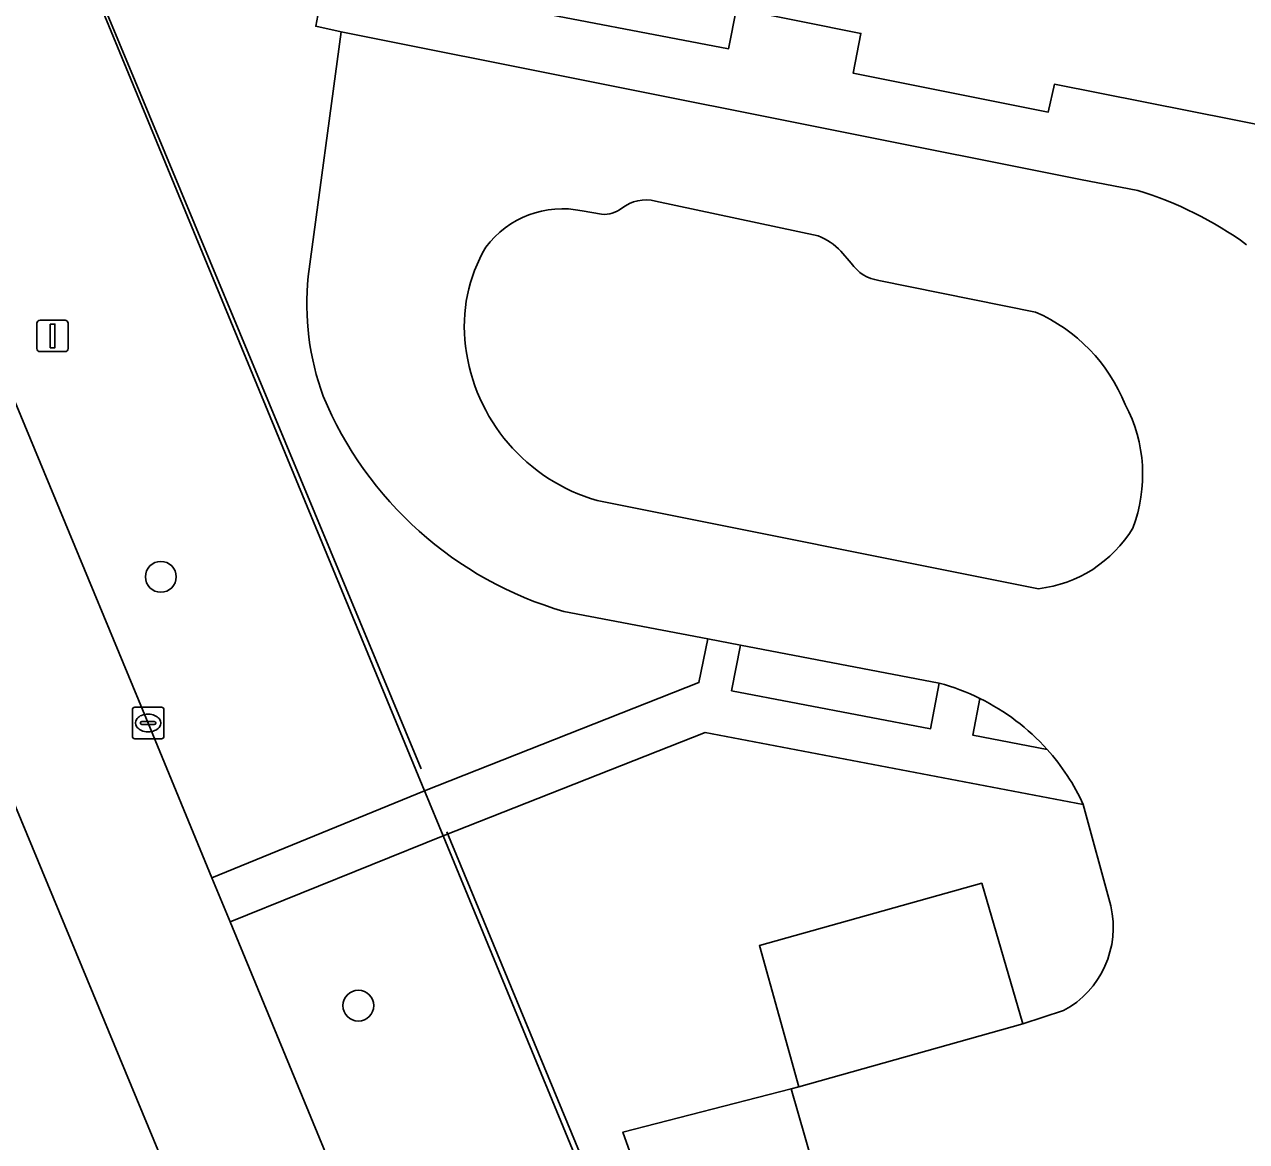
# Model space of a CAD drawing. Extents: x 158793 to 159888, y 384317 to 385256.
# Drawn here: x 159224.87 to 159263.66, y 384768.37 to 384803.82 of the extents above; entities that cross this region are included whole.
import ezdxf

# ---------------------------------------------------------------- set-up
doc = ezdxf.new("R2010")
doc.units = 0
for name, color, linetype in [('IMGEO_Berm_groen', 7, 'Continuous'), ('IMGEO_Boom', 7, 'Continuous'), ('IMGEO_Fietspad_gesloten', 7, 'Continuous'), ('IMGEO_Groenvoorziening', 7, 'Continuous'), ('IMGEO_Hek', 7, 'Continuous'), ('IMGEO_Kolk', 7, 'Continuous'), ('IMGEO_Lichtmast', 7, 'Continuous'), ('IMGEO_Pand', 7, 'Continuous'), ('IMGEO_Parkeervlak_open', 7, 'Continuous'), ('IMGEO_Rijbaan_lokaal_gesloten', 7, 'Continuous'), ('IMGEO_Voetpad_open', 7, 'Continuous')]:
    doc.layers.add(name, color=color, linetype=linetype)

msp = doc.modelspace()

# ---------------------------------------------------------------- linework, layer by layer
at = {"layer": 'IMGEO_Berm_groen'}
for points in [[(159194.79, 384863.132), (159198.262, 384855.197), (159201.784, 384846.785), (159210.474, 384825.828), (159211.194, 384824.091), (159219.427, 384804.248), (159228.798, 384781.652), (159230.817, 384776.735), (159237.567, 384779.502), (159225.001, 384809.964), (159224.94, 384810.112), (159216.026, 384831.721)], [(159252.164, 384712.413), (159242.416, 384735.94), (159233.011, 384758.687), (159224.228, 384779.872), (159221.922, 384785.43), (159221.439, 384786.574)], [(159278.91, 384680.193), (159274.429, 384690.144), (159274.24, 384690.602), (159261.949, 384720.397), (159249.737, 384750), (159238.159, 384778.066), (159231.399, 384775.338), (159237.799, 384759.848), (159247.134, 384737.413), (159257.442, 384712.623), (159265.522, 384693.043)]]:
    msp.add_lwpolyline(points, dxfattribs=at)
at = {"layer": 'IMGEO_Boom'}
for centre in [(159229.201, 384786.29), (159235.47, 384772.682)]:
    msp.add_circle(centre, 0.489, dxfattribs=at)
at = {"layer": 'IMGEO_Fietspad_gesloten'}
for points in [[(159237.799, 384759.848), (159231.399, 384775.338), (159230.817, 384776.735), (159228.798, 384781.652), (159219.427, 384804.248), (159211.194, 384824.091), (159210.474, 384825.828), (159201.784, 384846.785), (159198.262, 384855.197), (159194.79, 384863.132)], [(159189.989, 384861.726), (159193.702, 384853.271), (159197.148, 384845.121), (159197.235, 384844.915), (159206.276, 384823.163), (159214.516, 384803.279), (159219.931, 384790.229), (159221.439, 384786.574), (159221.922, 384785.43), (159224.228, 384779.872), (159233.011, 384758.687), (159242.416, 384735.94), (159252.164, 384712.413), (159261.072, 384690.903)]]:
    msp.add_lwpolyline(points, dxfattribs=at)
at = {"layer": 'IMGEO_Groenvoorziening'}
for points in [[(159161.811, 384930.659), (159170.007, 384919.816), (159179.901, 384905.242), (159185.562, 384896.086), (159190.865, 384886.663), (159197.851, 384873.248), (159199.958, 384868.907), (159205.728, 384856.101), (159216.026, 384831.721), (159224.94, 384810.112), (159225.001, 384809.964), (159237.567, 384779.502), (159246.275, 384782.937), (159246.565, 384784.321), (159241.993, 384785.191)], [(159233.88, 384795.818), (159234.92, 384803.585), (159234.116, 384803.762), (159236.535, 384816.646), (159227.113, 384818.511), (159228.063, 384823.315), (159228.276, 384824.393), (159228.047, 384824.438), (159229.603, 384832.305), (159226.072, 384833.004), (159229.037, 384847.993), (159218.137, 384850.246), (159220.982, 384864.974), (159210.024, 384867.091), (159212.308, 384878.913), (159195.103, 384882.31), (159196.289, 384888.934), (159200.85, 384911.79), (159203.587, 384911.244), (159204.471, 384915.691), (159196.755, 384917.155), (159184.072, 384924.383)], [(159250.058, 384797.111), (159244.899, 384798.214)], [(159243.191, 384797.799), (159242.574, 384797.906)], [(159251.114, 384796.245), (159250.782, 384796.625)], [(159256.961, 384794.692), (159251.991, 384795.7)], [(159243.048, 384788.714), (159257.056, 384785.915)], [(159255.197, 384782.43), (159254.975, 384781.264), (159257.325, 384780.816)], [(159259.345, 384775.845), (159258.476, 384779.062), (159246.475, 384781.347), (159238.159, 384778.066), (159249.737, 384750), (159261.949, 384720.397), (159274.24, 384690.602), (159274.429, 384690.144), (159278.91, 384680.193), (159285.647, 384666.91), (159292.522, 384654.756), (159297.497, 384646.725), (159343.091, 384578.482), (159343.747, 384579.11), (159344.133, 384578.71), (159340.698, 384575.458), (159343.371, 384572.63)], [(159267.49, 384722.563), (159267.143, 384722.427), (159262.913, 384720.774), (159255.17, 384739.503), (159250.995, 384749.608), (159247.437, 384758.635), (159243.867, 384768.669), (159249.207, 384770.041), (159249.453, 384770.104), (159248.196, 384774.587), (159255.255, 384776.567), (159256.558, 384772.108), (159257.851, 384772.524)]]:
    msp.add_lwpolyline(points, dxfattribs=at)
msp.add_lwpolyline([(159253.902, 384782.918), (159247.592, 384784.125), (159247.315, 384782.673), (159253.627, 384781.471)], close=True, dxfattribs=at)
for centre, radius, start, end in [((159244.594, 384797.014), 1.238, 75.7402, 128.0533), ((159241.947, 384794.931), 3.04, 78.0902, 143.1368), ((159243.277, 384798.682), 0.887, 264.4254, 308.6443), ((159249.326, 384795.238), 2.011, 43.6057, 68.6497), ((159243.755, 384794.253), 4.924, 149.4628, 187.483), ((159252.15, 384796.934), 1.244, 213.6223, 262.661), ((159242.346, 384794.948), 8.51, 174.1344, 200.1044), ((159254.809, 384789.753), 5.387, 21.8955, 66.4582), ((159244.652, 384794.31), 5.821, 186.8827, 254.0051), ((159245.304, 384796.58), 11.86, 202.5938, 253.79), ((159255.602, 384789.538), 4.758, 339.0389, 27.8702), ((159256.594, 384789.92), 4.032, 276.5859, 328.871), ((159252.111, 384776.152), 6.995, 41.8159, 63.8265), ((159256.433, 384775.159), 2.992, 298.2963, 13.2611)]:
    msp.add_arc(centre, radius, start, end, dxfattribs=at)
at = {"layer": 'IMGEO_Hek'}
for points in [[(159237.459, 384780.2), (159225.017, 384810.147)], [(159238.279, 384778.2), (159274.5, 384690.739)]]:
    msp.add_lwpolyline(points, dxfattribs=at)
at = {"layer": 'IMGEO_Kolk'}
for p, q in [((159228.297, 384781.226), (159228.297, 384782.078)), ((159228.372, 384782.152), (159229.224, 384782.152)), ((159228.785, 384781.932), (159228.81, 384781.932)), ((159229.298, 384782.078), (159229.298, 384781.226)), ((159228.556, 384781.646), (159228.556, 384781.658)), ((159228.994, 384781.609), (159228.596, 384781.609)), ((159228.599, 384781.695), (159228.997, 384781.695)), ((159229.04, 384781.658), (159229.04, 384781.646)), ((159229.224, 384781.152), (159228.372, 384781.152)), ((159228.808, 384781.372), (159228.783, 384781.372))]:
    msp.add_line(p, q, dxfattribs=at)
for points in [[(159228.297, 384781.226), (159228.297, 384782.078)], [(159228.372, 384782.152), (159229.224, 384782.152)], [(159229.298, 384782.078), (159229.298, 384781.226)], [(159229.224, 384781.152), (159228.372, 384781.152)]]:
    msp.add_lwpolyline(points, dxfattribs=at)
for centre, radius, start, end in [((159228.374, 384782.076), 0.0765, 91.552, 178.448), ((159228.374, 384782.076), 0.0765, 91.552, 178.448), ((159229.222, 384782.076), 0.0765, 1.552, 88.448), ((159229.222, 384782.076), 0.0765, 1.552, 88.448), ((159228.596, 384781.655), 0.0403, 85.8775, 175.7526), ((159228.593, 384781.645), 0.0366, 178.938, 274.7102), ((159228.997, 384781.652), 0.043, 264.8664, 352.4533), ((159229.001, 384781.657), 0.0386, 1.7309, 96.639), ((159228.374, 384781.228), 0.0765, 181.552, 268.448), ((159228.374, 384781.228), 0.0765, 181.552, 268.448), ((159229.222, 384781.228), 0.0765, 271.552, 358.448), ((159229.222, 384781.228), 0.0765, 271.552, 358.448)]:
    msp.add_arc(centre, radius, start, end, dxfattribs=at)
for centre, major_axis, ratio, start_param, end_param in [((159228.784, 384781.652), (-0.387, 0.002), 0.722429, 4.712389, 7.853982), ((159228.809, 384781.652), (-0.39, 0.002), 0.717154, 1.570796, 4.712389)]:
    msp.add_ellipse(centre, major_axis=major_axis, ratio=ratio, start_param=start_param, end_param=end_param, dxfattribs=at)
at = {"layer": 'IMGEO_Lichtmast'}
for p, q in [((159225.271, 384793.538), (159225.271, 384794.338)), ((159225.271, 384794.338), (159225.271, 384793.538)), ((159225.371, 384794.438), (159226.161, 384794.438)), ((159226.161, 384794.438), (159225.371, 384794.438)), ((159226.261, 384794.338), (159226.261, 384793.538)), ((159226.261, 384793.538), (159226.261, 384794.338)), ((159226.161, 384793.438), (159225.371, 384793.438)), ((159225.371, 384793.438), (159226.161, 384793.438))]:
    msp.add_line(p, q, dxfattribs=at)
msp.add_lwpolyline([(159225.691, 384794.313), (159225.841, 384794.313), (159225.841, 384793.563), (159225.691, 384793.563), (159225.691, 384794.313)], dxfattribs=at)
for centre, start, end in [((159225.371, 384794.338), 90, 180), ((159225.371, 384794.338), 90, 180), ((159226.161, 384794.338), 0, 90), ((159226.161, 384794.338), 360, 90), ((159225.371, 384793.538), 180, 270), ((159225.371, 384793.538), 180, 270), ((159226.161, 384793.538), 270, 0), ((159226.161, 384793.538), 270, 0)]:
    msp.add_arc(centre, 0.1, start, end, dxfattribs=at)
at = {"layer": 'IMGEO_Pand'}
msp.add_lwpolyline([(159239.903, 384804.447), (159247.22, 384803.049), (159247.47, 384804.33), (159251.42, 384803.539), (159251.17, 384802.28), (159257.361, 384801.043), (159257.559, 384801.925), (159266.14, 384800.224), (159267.081, 384800.038), (159285.86, 384796.316), (159289.341, 384795.626), (159292.495, 384794.995), (159294.449, 384794.605), (159294.575, 384794.581), (159299.307, 384818.464)], dxfattribs=at)
at = {"layer": 'IMGEO_Parkeervlak_open'}
for points in [[(159249.453, 384770.104), (159256.558, 384772.108), (159255.255, 384776.567), (159248.196, 384774.587)], [(159249.207, 384770.041), (159243.867, 384768.669), (159247.437, 384758.635), (159250.995, 384749.608), (159255.17, 384739.503), (159262.913, 384720.774), (159267.143, 384722.427), (159257.548, 384745.25), (159254.951, 384751.619), (159251.962, 384760.799), (159249.874, 384767.726)]]:
    msp.add_lwpolyline(points, close=True, dxfattribs=at)
at = {"layer": 'IMGEO_Rijbaan_lokaal_gesloten'}
for points in [[(159260.205, 384798.552), (159258.385, 384798.902), (159234.92, 384803.585), (159233.88, 384795.818)], [(159244.899, 384798.214), (159250.058, 384797.111)], [(159242.574, 384797.906), (159243.191, 384797.799)], [(159250.782, 384796.625), (159251.114, 384796.245)], [(159251.991, 384795.7), (159256.961, 384794.692)], [(159257.056, 384785.915), (159243.048, 384788.714)], [(159241.993, 384785.191), (159246.565, 384784.321), (159247.592, 384784.125), (159253.902, 384782.918)], [(159258.476, 384779.062), (159259.345, 384775.845)], [(159257.851, 384772.524), (159256.558, 384772.108), (159249.453, 384770.104), (159249.207, 384770.041), (159249.874, 384767.726), (159251.962, 384760.799), (159254.951, 384751.619), (159257.548, 384745.25), (159267.143, 384722.427), (159267.49, 384722.563)]]:
    msp.add_lwpolyline(points, dxfattribs=at)
for centre, radius, start, end in [((159256.844, 384787.482), 11.569, 53.9198, 73.1095), ((159244.594, 384797.014), 1.238, 75.7402, 128.0533), ((159241.947, 384794.931), 3.04, 78.0902, 143.1368), ((159243.277, 384798.682), 0.887, 264.4254, 308.6443), ((159249.326, 384795.238), 2.011, 43.6057, 68.6497), ((159243.755, 384794.253), 4.924, 149.4628, 187.483), ((159252.15, 384796.934), 1.244, 213.6223, 262.661), ((159242.346, 384794.948), 8.51, 174.1344, 200.1044), ((159254.809, 384789.753), 5.387, 21.8955, 66.4582), ((159244.652, 384794.31), 5.821, 186.8827, 254.0051), ((159245.304, 384796.58), 11.86, 202.5938, 253.79), ((159255.602, 384789.538), 4.758, 339.0389, 27.8702), ((159256.594, 384789.92), 4.032, 276.5859, 328.871), ((159252.098, 384776.169), 6.986, 63.6676, 75.0362), ((159252.111, 384776.152), 6.995, 41.8159, 63.8265), ((159252.238, 384776.223), 6.854, 24.4695, 42.0774), ((159256.433, 384775.159), 2.992, 298.2963, 13.2611)]:
    msp.add_arc(centre, radius, start, end, dxfattribs=at)
at = {"layer": 'IMGEO_Voetpad_open'}
for points in [[(159267.081, 384800.038), (159266.14, 384800.224), (159257.559, 384801.925), (159257.361, 384801.043), (159251.17, 384802.28), (159251.42, 384803.539), (159247.47, 384804.33), (159247.22, 384803.049), (159239.903, 384804.447), (159243.152, 384821.449), (159228.276, 384824.393), (159228.063, 384823.315), (159237.486, 384821.45), (159236.535, 384816.646), (159234.116, 384803.762), (159234.92, 384803.585), (159258.385, 384798.902), (159260.205, 384798.552)], [(159247.592, 384784.125), (159246.565, 384784.321), (159246.275, 384782.937), (159237.567, 384779.502), (159237.598, 384779.426), (159238.159, 384778.066), (159246.475, 384781.347), (159258.476, 384779.062)], [(159253.902, 384782.918), (159253.627, 384781.471), (159247.315, 384782.673), (159247.592, 384784.125)], [(159257.325, 384780.816), (159254.975, 384781.264), (159255.197, 384782.43)]]:
    msp.add_lwpolyline(points, dxfattribs=at)
msp.add_lwpolyline([(159238.159, 384778.066), (159237.598, 384779.426), (159237.567, 384779.502), (159230.817, 384776.735), (159231.399, 384775.338)], close=True, dxfattribs=at)
for centre, radius, start, end in [((159256.844, 384787.482), 11.569, 53.9198, 73.1095), ((159252.098, 384776.169), 6.986, 63.6676, 75.0362), ((159252.238, 384776.223), 6.854, 24.4695, 42.0774)]:
    msp.add_arc(centre, radius, start, end, dxfattribs=at)

doc.saveas('drawing.dxf')
